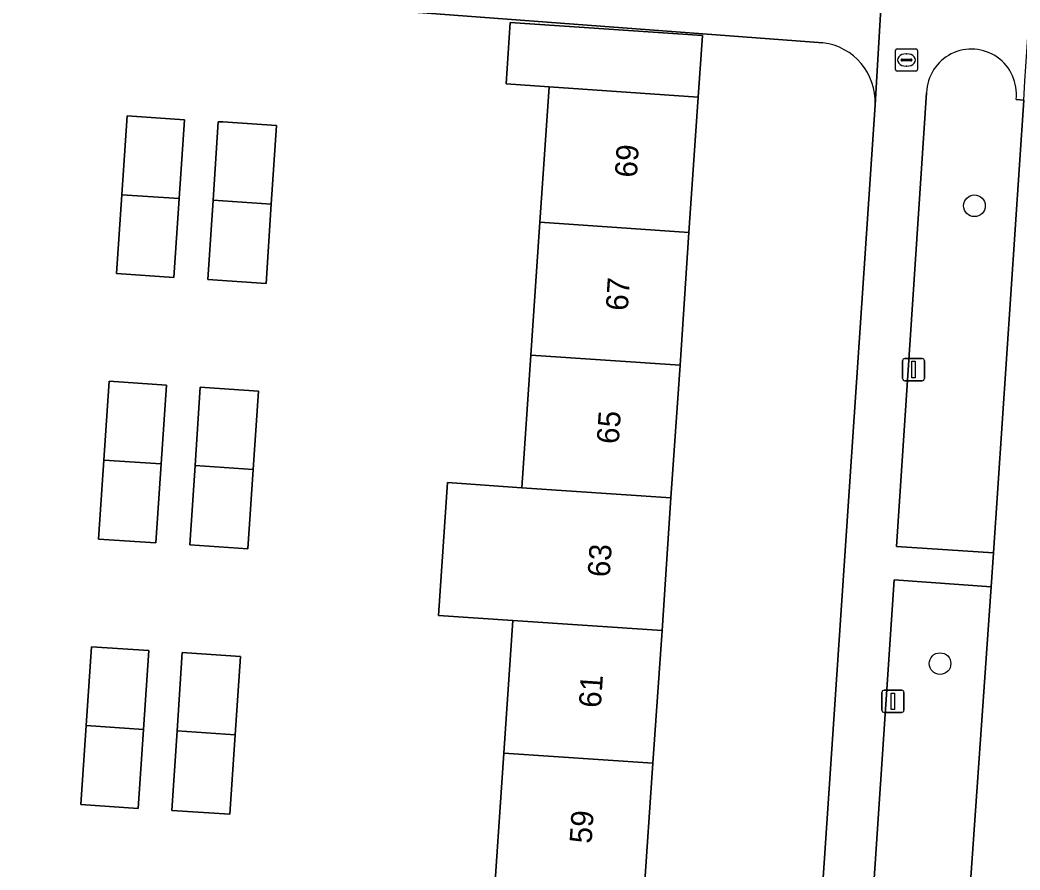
# Model space of a CAD drawing. Extents: x 161848 to 162726, y 385382 to 386521.
# Drawn here: x 161982.81 to 162027.96, y 385930.71 to 385969.08 of the extents above; entities that cross this region are included whole.
import ezdxf

# ---------------------------------------------------------------- set-up
doc = ezdxf.new("R2010")
doc.units = 0
for name, color, linetype in [('IMGEO_Boom', 7, 'Continuous'), ('IMGEO_Brandkraan', 7, 'Continuous'), ('IMGEO_Erf', 7, 'Continuous'), ('IMGEO_Fietspad_gesloten', 7, 'Continuous'), ('IMGEO_Groenvoorziening', 7, 'Continuous'), ('IMGEO_Lichtmast', 7, 'Continuous'), ('IMGEO_Pand', 7, 'Continuous'), ('IMGEO_Pand_nummerreeks', 7, 'Continuous'), ('IMGEO_Voetpad_open', 7, 'Continuous')]:
    doc.layers.add(name, color=color, linetype=linetype)

msp = doc.modelspace()

# ---------------------------------------------------------------- linework, layer by layer
at = {"layer": 'IMGEO_Boom'}
for centre in [(162025.907, 385960.691), (162024.354, 385940.022)]:
    msp.add_circle(centre, 0.489, dxfattribs=at)
at = {"layer": 'IMGEO_Brandkraan'}
for p, q in [((162022.338, 385966.847), (162022.338, 385967.699)), ((162022.413, 385967.773), (162023.265, 385967.773)), ((162023.339, 385967.699), (162023.339, 385966.847)), ((162022.597, 385967.267), (162022.597, 385967.279)), ((162023.035, 385967.23), (162022.637, 385967.23)), ((162022.64, 385967.316), (162023.038, 385967.316)), ((162022.826, 385967.553), (162022.851, 385967.553)), ((162023.081, 385967.279), (162023.081, 385967.267)), ((162022.849, 385966.993), (162022.824, 385966.993)), ((162023.265, 385966.773), (162022.413, 385966.773))]:
    msp.add_line(p, q, dxfattribs=at)
for points in [[(162022.338, 385966.847), (162022.338, 385967.699)], [(162022.413, 385967.773), (162023.265, 385967.773)], [(162023.339, 385967.699), (162023.339, 385966.847)], [(162023.265, 385966.773), (162022.413, 385966.773)]]:
    msp.add_lwpolyline(points, dxfattribs=at)
for centre, radius, start, end in [((162022.415, 385967.697), 0.0765, 91.552, 178.448), ((162022.415, 385967.697), 0.0765, 91.552, 178.448), ((162023.263, 385967.697), 0.0765, 1.552, 88.448), ((162023.263, 385967.697), 0.0765, 1.552, 88.448), ((162022.637, 385967.276), 0.0403, 85.8775, 175.7526), ((162022.634, 385967.266), 0.0366, 178.938, 274.7102), ((162023.038, 385967.273), 0.043, 264.8664, 352.4533), ((162023.042, 385967.278), 0.0386, 1.7309, 96.639), ((162022.415, 385966.849), 0.0765, 181.552, 268.448), ((162022.415, 385966.849), 0.0765, 181.552, 268.448), ((162023.263, 385966.849), 0.0765, 271.552, 358.448), ((162023.263, 385966.849), 0.0765, 271.552, 358.448)]:
    msp.add_arc(centre, radius, start, end, dxfattribs=at)
for centre, major_axis, ratio, start_param, end_param in [((162022.825, 385967.273), (-0.387, 0.002), 0.722429, 4.712389, 7.853982), ((162022.85, 385967.273), (-0.39, 0.002), 0.717154, 1.570796, 4.712389)]:
    msp.add_ellipse(centre, major_axis=major_axis, ratio=ratio, start_param=start_param, end_param=end_param, dxfattribs=at)
at = {"layer": 'IMGEO_Erf'}
for points in [[(162019.07, 385968.054), (162000, 385969.481), (161967.542, 385971.654)], [(161964.413, 385968.919), (161959.389, 385894.166), (161966.417, 385893.698), (161969.448, 385893.493), (161972.48, 385893.288), (161975.512, 385893.084), (161978.543, 385892.879), (161981.575, 385892.674), (161984.606, 385892.469), (161984.206, 385886.51), (161985.726, 385886.39), (161986.122, 385892.367), (161989.19, 385892.16), (161992.258, 385891.952), (161995.326, 385891.745), (161998.394, 385891.537), (162000, 385891.426), (162005.37, 385891.056), (162016.387, 385890.314), (162021.428, 385965.253)], [(162004.254, 385929.991), (162004.66, 385935.982), (162005.067, 385941.973), (162001.708, 385942.201), (162002.115, 385948.192), (162005.473, 385947.964), (162005.88, 385953.955), (162006.286, 385959.947), (162006.701, 385966.059), (162004.76, 385966.191), (162004.945, 385968.965), (162013.624, 385968.384), (162013.435, 385965.602), (162013.02, 385959.49), (162012.614, 385953.498), (162012.207, 385947.507), (162011.801, 385941.516), (162011.394, 385935.525), (162010.988, 385929.534)]]:
    msp.add_lwpolyline(points, dxfattribs=at)
for points in [[(161989.998, 385961.018), (161989.759, 385957.452), (161987.169, 385957.627), (161987.408, 385961.192), (161987.646, 385964.751), (161990.236, 385964.577)], [(161991.29, 385957.363), (161991.53, 385960.948), (161991.767, 385964.488), (161991.967, 385964.475), (161994.4, 385964.311), (161994.162, 385960.77), (161993.922, 385957.187)], [(161986.365, 385945.644), (161986.604, 385949.209), (161986.842, 385952.768), (161989.432, 385952.594), (161989.194, 385949.035), (161988.955, 385945.469)], [(161990.477, 385945.38), (161990.717, 385948.965), (161990.954, 385952.505), (161991.154, 385952.492), (161993.587, 385952.328), (161993.349, 385948.787), (161993.109, 385945.204)], [(161985.562, 385933.661), (161985.801, 385937.226), (161986.039, 385940.785), (161988.629, 385940.611), (161988.391, 385937.052), (161988.152, 385933.486)], [(161989.664, 385933.398), (161989.904, 385936.983), (161990.141, 385940.523), (161990.341, 385940.51), (161992.774, 385940.346), (161992.536, 385936.805), (161992.296, 385933.222)]]:
    msp.add_lwpolyline(points, close=True, dxfattribs=at)
msp.add_arc((162018.711, 385965.359), 2.719, 357.771, 82.4132, dxfattribs=at)
at = {"layer": 'IMGEO_Fietspad_gesloten'}
msp.add_lwpolyline([(162028.131, 385965.466), (162026.762, 385945.023), (162026.66, 385943.493), (162025.622, 385928.649), (162025.529, 385927.132), (162024.408, 385910.496), (162024.304, 385908.947), (162023.196, 385892.308), (162023.099, 385890.829), (162022.483, 385881.396), (162022.134, 385876.254), (162021.781, 385871.05), (162019.969, 385844.333), (162019.619, 385839.181), (162022.824, 385838.901), (162023.501, 385849.019), (162024.331, 385861.035), (162025.665, 385880.852), (162031.29, 385964.339)], dxfattribs=at)
at = {"layer": 'IMGEO_Groenvoorziening'}
msp.add_lwpolyline([(162023.745, 385965.795), (162022.388, 385945.316), (162026.762, 385945.023), (162028.131, 385965.466), (162027.788, 385965.496)], dxfattribs=at)
msp.add_lwpolyline([(162026.66, 385943.493), (162022.288, 385943.812), (162021.291, 385928.968), (162025.622, 385928.649)], close=True, dxfattribs=at)
msp.add_arc((162025.773, 385965.736), 2.029, 353.1939, 178.3468, dxfattribs=at)
at = {"layer": 'IMGEO_Lichtmast'}
for p, q in [((162022.662, 385952.896), (162022.662, 385953.696)), ((162022.662, 385953.696), (162022.662, 385952.896)), ((162022.762, 385953.796), (162023.552, 385953.796)), ((162023.552, 385953.796), (162022.762, 385953.796)), ((162023.652, 385953.696), (162023.652, 385952.896)), ((162023.652, 385952.896), (162023.652, 385953.696)), ((162023.552, 385952.796), (162022.762, 385952.796)), ((162022.762, 385952.796), (162023.552, 385952.796)), ((162021.833, 385938.819), (162022.623, 385938.819)), ((162022.623, 385938.819), (162021.833, 385938.819)), ((162021.733, 385937.919), (162021.733, 385938.719)), ((162021.733, 385938.719), (162021.733, 385937.919)), ((162022.723, 385938.719), (162022.723, 385937.919)), ((162022.723, 385937.919), (162022.723, 385938.719)), ((162022.623, 385937.819), (162021.833, 385937.819)), ((162021.833, 385937.819), (162022.623, 385937.819))]:
    msp.add_line(p, q, dxfattribs=at)
for points in [[(162023.082, 385953.671), (162023.232, 385953.671), (162023.232, 385952.921), (162023.082, 385952.921), (162023.082, 385953.671)], [(162022.153, 385938.694), (162022.303, 385938.694), (162022.303, 385937.944), (162022.153, 385937.944), (162022.153, 385938.694)]]:
    msp.add_lwpolyline(points, dxfattribs=at)
for centre, start, end in [((162022.762, 385953.696), 90, 180), ((162022.762, 385953.696), 90, 180), ((162023.552, 385953.696), 0, 90), ((162023.552, 385953.696), 360, 90), ((162022.762, 385952.896), 180, 270), ((162022.762, 385952.896), 180, 270), ((162023.552, 385952.896), 270, 0), ((162023.552, 385952.896), 270, 0), ((162021.833, 385938.719), 90, 180), ((162021.833, 385938.719), 90, 180), ((162022.623, 385938.719), 0, 90), ((162022.623, 385938.719), 360, 90), ((162021.833, 385937.919), 180, 270), ((162021.833, 385937.919), 180, 270), ((162022.623, 385937.919), 270, 0), ((162022.623, 385937.919), 270, 0)]:
    msp.add_arc(centre, 0.1, start, end, dxfattribs=at)
at = {"layer": 'IMGEO_Pand'}
for points in [[(162006.701, 385966.059), (162013.435, 385965.602), (162013.624, 385968.384), (162004.945, 385968.965), (162004.76, 385966.191)], [(162013.435, 385965.602), (162006.701, 385966.059), (162006.286, 385959.947), (162013.02, 385959.49)], [(161989.998, 385961.018), (161990.236, 385964.577), (161987.646, 385964.751), (161987.408, 385961.192)], [(161994.162, 385960.77), (161994.4, 385964.311), (161991.967, 385964.475), (161991.767, 385964.488), (161991.53, 385960.948)], [(161987.408, 385961.192), (161987.169, 385957.627), (161989.759, 385957.452), (161989.998, 385961.018)], [(161991.53, 385960.948), (161991.29, 385957.363), (161993.922, 385957.187), (161994.162, 385960.77)], [(162013.02, 385959.49), (162006.286, 385959.947), (162005.88, 385953.955), (162012.614, 385953.498)], [(162012.614, 385953.498), (162005.88, 385953.955), (162005.473, 385947.964), (162012.207, 385947.507)], [(161989.432, 385952.594), (161986.842, 385952.768), (161986.604, 385949.209), (161989.194, 385949.035)], [(161993.349, 385948.787), (161993.587, 385952.328), (161991.154, 385952.492), (161990.954, 385952.505), (161990.717, 385948.965)], [(161986.365, 385945.644), (161988.955, 385945.469), (161989.194, 385949.035), (161986.604, 385949.209)], [(161990.477, 385945.38), (161993.109, 385945.204), (161993.349, 385948.787), (161990.717, 385948.965)], [(162012.207, 385947.507), (162005.473, 385947.964), (162002.115, 385948.192), (162001.708, 385942.201), (162005.067, 385941.973), (162011.801, 385941.516)], [(162011.801, 385941.516), (162005.067, 385941.973), (162004.66, 385935.982), (162011.394, 385935.525)], [(161988.629, 385940.611), (161986.039, 385940.785), (161985.801, 385937.226), (161988.391, 385937.052)], [(161992.536, 385936.805), (161992.774, 385940.346), (161990.341, 385940.51), (161990.141, 385940.523), (161989.904, 385936.983)], [(161985.562, 385933.661), (161988.152, 385933.486), (161988.391, 385937.052), (161985.801, 385937.226)], [(161989.664, 385933.398), (161992.296, 385933.222), (161992.536, 385936.805), (161989.904, 385936.983)], [(162011.394, 385935.525), (162004.66, 385935.982), (162004.254, 385929.991), (162010.988, 385929.534)]]:
    msp.add_lwpolyline(points, close=True, dxfattribs=at)
at = {"layer": 'IMGEO_Voetpad_open'}
for points in [[(162024.417, 385977.147), (162022.248, 385977.26), (162022.086, 385975.013), (162021.69, 385969.861), (162021.428, 385965.253), (162016.387, 385890.314), (162015.467, 385876.641), (162015.241, 385876.631), (162014.909, 385871.646), (162019.923, 385871.211), (162019.65, 385867.208), (162019.318, 385862.334), (162019.302, 385862.103), (162016.633, 385862.282), (162016.617, 385862.075), (162014.406, 385862.215), (162014.297, 385860.555), (162019.019, 385860.238), (162018.504, 385849.346)], [(162027.788, 385965.496), (162028.131, 385965.466), (162028.188, 385966.32), (162028.943, 385977.582)], [(161967.542, 385971.654), (162000, 385969.481), (162019.07, 385968.054)], [(162021.428, 385965.253), (162021.69, 385969.861), (162020.667, 385969.935), (162017.211, 385970.186), (162000, 385971.495)], [(162018.047, 385880.828), (162018.756, 385891.05), (162023.099, 385890.829), (162023.196, 385892.308), (162018.847, 385892.662), (162019.963, 385909.25), (162024.304, 385908.947), (162024.408, 385910.496), (162020.073, 385910.75), (162020.429, 385916.476), (162021.189, 385927.446), (162025.529, 385927.132), (162025.622, 385928.649), (162021.291, 385928.968), (162022.288, 385943.812), (162026.66, 385943.493), (162026.762, 385945.023), (162022.388, 385945.316), (162023.745, 385965.795)]]:
    msp.add_lwpolyline(points, dxfattribs=at)
for centre, radius, start, end in [((162018.711, 385965.359), 2.719, 357.771, 82.4132), ((162025.773, 385965.736), 2.029, 353.1939, 178.3468)]:
    msp.add_arc(centre, radius, start, end, dxfattribs=at)

# ---------------------------------------------------------------- texts
at = {"layer": 'IMGEO_Pand_nummerreeks'}
for s, rotation, p in [('69', 86.1181, (162010.661, 385961.942)), ('67', 86.1181, (162010.253, 385955.929)), ('65', 86.1181, (162009.845, 385949.916)), ('63', 86.1156, (162009.436, 385943.904)), ('61', 86.1181, (162009.037, 385938.004)), ('59', 86.1181, (162008.621, 385931.878))]:
    msp.add_text(s, height=1, rotation=rotation, dxfattribs=at).set_placement(p)

doc.saveas('drawing.dxf')
